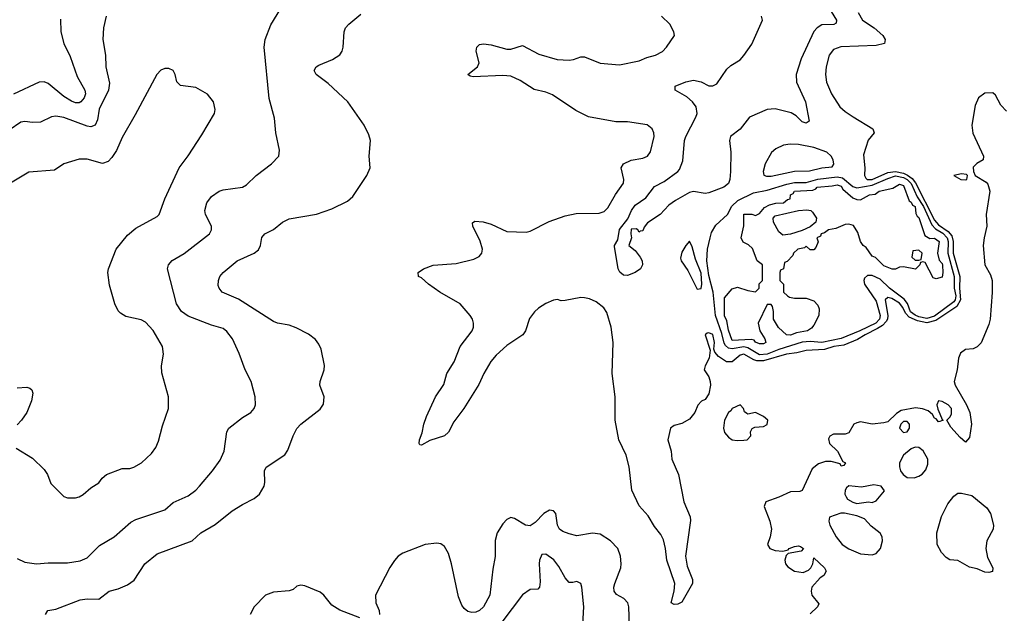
# Model space of a CAD drawing. Header units: inches. Extents: x 1384664 to 1536621, y 460766 to 646467.
# Tile 332 of 488: x 1511923 to 1516989, y 542296 to 545352. Entities that reach past the tile are written whole.
import ezdxf

# ---------------------------------------------------------------- set-up
doc = ezdxf.new("R2010")
doc.units = ezdxf.units.IN
doc.header["$MEASUREMENT"] = 0
doc.layers.add('B5514', color=7, linetype='Continuous')

msp = doc.modelspace()

# ---------------------------------------------------------------- linework, layer by layer
at = {"layer": 'B5514', "color": 5}
for points, elevation in [([(1511910, 542577.8), (1511950, 542559.7), (1512010, 542550.2), (1512070, 542555.6), (1512170, 542556.1), (1512234.4, 542565.6), (1512270, 542581.7), (1512334.4, 542645.6), (1512410, 542690.3), (1512494.8, 542765.2), (1512521.5, 542778.5), (1512670, 542829.2), (1512713.5, 542866.5), (1512790, 542900.9), (1512829.6, 542930), (1512848.2, 542950), (1512916, 543030), (1512954.7, 543085.3), (1512974.8, 543130), (1512988.7, 543230), (1512999.7, 543250), (1513070, 543304.9), (1513112.3, 543330), (1513129.5, 543350), (1513137, 543370), (1513135.1, 543410), (1513113.6, 543490), (1513083, 543550), (1513053.5, 543633.5), (1513018.4, 543710), (1512990, 543747), (1512970, 543762.4), (1512910, 543779.8), (1512790, 543825.9), (1512756, 543850), (1512730.5, 543890), (1512684.2, 544070), (1512689.7, 544090), (1512708.3, 544111.7), (1512770, 544147.8), (1512899.6, 544250), (1512909.6, 544270), (1512909.7, 544290), (1512879.2, 544350), (1512875.8, 544370), (1512885.8, 544410), (1512910, 544441.1), (1512950, 544468.9), (1512970, 544476), (1513069.6, 544490.4), (1513090, 544501.6), (1513139.5, 544550), (1513219.3, 544610), (1513257.2, 544650), (1513260.2, 544680.2), (1513240.9, 544770), (1513234, 544846), (1513207.3, 544947.3), (1513182, 545210), (1513186.3, 545250), (1513214.9, 545325.1), (1513267.3, 545410)], 740), ([(1516075.9, 545430), (1516125.8, 545350), (1516124.9, 545335.1), (1516112, 545328), (1516050, 545325.2), (1516026, 545310), (1516010, 545290.8), (1515945, 545150), (1515919, 545070), (1515919.8, 545030), (1515965.8, 544930), (1515985.5, 544830), (1515970, 544818.7), (1515950, 544825.8), (1515917.9, 544857.9), (1515892.4, 544872.4), (1515810, 544894.1), (1515770, 544889.2), (1515678, 544850), (1515630, 544788.5), (1515580.4, 544750), (1515576, 544730), (1515582.9, 544670), (1515581.5, 544570), (1515577.6, 544530), (1515570, 544509.7), (1515546, 544490), (1515470, 544460.6), (1515450, 544457.3), (1515390, 544468.4), (1515370, 544461.7), (1515297.8, 544422.2), (1515262.6, 544397.4), (1515219.1, 544350), (1515153.7, 544306.3), (1515136.5, 544283.5), (1515130, 544266), (1515116, 544264), (1515110, 544258), (1515104, 544270), (1515095.3, 544275.3), (1515070, 544274), (1515067.2, 544250), (1515072, 544230), (1515058, 544190), (1515090, 544163.1), (1515116.5, 544130), (1515126, 544110), (1515127.9, 544090), (1515118.3, 544070), (1515090, 544050.8), (1515050, 544035.6), (1515030, 544037.4), (1515011.9, 544051.9), (1515002.6, 544070), (1514983.9, 544183.9), (1514983.6, 544190), (1515001.8, 544218.2), (1515010, 544271.6), (1515052.9, 544327.1), (1515070.8, 544370), (1515090, 544397.4), (1515144.2, 544435.8), (1515190, 544494.1), (1515240.2, 544519.8), (1515309.7, 544570), (1515318.9, 544581.1), (1515334.9, 544625.1), (1515343.4, 544730), (1515350, 544750.2), (1515402.9, 544850), (1515408.9, 544870), (1515403.7, 544903.7), (1515385.3, 544930), (1515355.8, 544955.8), (1515296, 544990), (1515296, 545010), (1515350, 545032.6), (1515390, 545040.2), (1515430, 545033), (1515470, 545012.2), (1515490, 545011.1), (1515510, 545022.6), (1515562.1, 545097.9), (1515583.2, 545116.8), (1515630, 545145.6), (1515650, 545167.9), (1515690, 545226.9), (1515745.1, 545350), (1515740.5, 545370)], 660), ([(1512369.2, 545370), (1512354.7, 545310), (1512352, 545250), (1512364.3, 545170), (1512366.2, 545110), (1512385.3, 545025.3), (1512380.9, 544990), (1512332.1, 544892.1), (1512323.5, 544836.5), (1512311, 544810), (1512290, 544801), (1512270, 544803.2), (1512150, 544848.5), (1512110, 544855.9), (1512087.2, 544852.8), (1512030, 544824.8), (1511990, 544823.2), (1511950, 544828.9), (1511930, 544824.8), (1511870, 544784.2)], 740), ([(1512134.2, 545354.2), (1512135.9, 545290), (1512151, 545230), (1512183.3, 545163.3), (1512219.3, 545059.3), (1512259.3, 544990), (1512262.3, 544970), (1512255.8, 544950), (1512238.3, 544930), (1512230, 544925), (1512210, 544924.9), (1512190, 544932.8), (1512150, 544956.9), (1512070, 545023.2), (1512050, 545031.6), (1512023.1, 545030), (1511891.2, 544968.8)], 720), ([(1512056.3, 542290), (1512068.6, 542311.4), (1512110, 542317.6), (1512234.7, 542365.3), (1512270, 542370.4), (1512330.5, 542369.5), (1512383.7, 542410), (1512430, 542422.2), (1512477.8, 542442.2), (1512512.5, 542467.5), (1512568.2, 542550), (1512630, 542601.7), (1512811, 542669), (1512855.8, 542710), (1512930, 542752.6), (1513016.8, 542823.2), (1513070, 542856.9), (1513130, 542887.2), (1513156.8, 542910), (1513180.9, 542950), (1513185.3, 542970), (1513182.4, 543030), (1513191.2, 543048.8), (1513288.4, 543111.6), (1513303.4, 543136.6), (1513329.8, 543210), (1513350, 543246.7), (1513370, 543270.3), (1513470, 543347), (1513486.7, 543373.3), (1513489.8, 543410), (1513468, 543470), (1513469, 543490), (1513490.7, 543550), (1513491.5, 543571.5), (1513475.3, 543655.3), (1513462.4, 543682.4), (1513445, 543705), (1513410, 543733.8), (1513345.9, 543765.9), (1513310, 543779.8), (1513250, 543789.8), (1513230, 543797.8), (1513050, 543913.6), (1512966, 543950), (1512949.6, 543969.6), (1512944.4, 543984.4), (1512946, 544010), (1512953.3, 544030), (1512969.6, 544050), (1513043.1, 544110), (1513129.6, 544150), (1513151.9, 544168.1), (1513162, 544190), (1513169.8, 544230.2), (1513184.5, 544250), (1513230, 544272), (1513276.2, 544310), (1513310, 544327.6), (1513450, 544351.8), (1513530, 544377.6), (1513610, 544418), (1513637.8, 544442.2), (1513710, 544550.5), (1513726.4, 544590), (1513722.2, 544650), (1513728, 544730), (1513719.7, 544759.7), (1513695.9, 544810), (1513611.9, 544930), (1513510, 545023.5), (1513449.6, 545070), (1513438.4, 545090), (1513449.4, 545110), (1513462, 545118), (1513533.2, 545146.8), (1513570, 545170.5), (1513583, 545190), (1513588.3, 545210), (1513592.4, 545290), (1513600.5, 545310), (1513616.3, 545330), (1513679.4, 545380.6)], 720), ([(1516237, 545390), (1516259.8, 545350), (1516319.8, 545310), (1516363.7, 545270), (1516376.1, 545250), (1516372.9, 545230), (1516330, 545218.7), (1516148.3, 545211.7), (1516110, 545199.3), (1516087.8, 545170), (1516072.6, 545110), (1516068.6, 545070), (1516075.4, 545030), (1516100.6, 544970), (1516144, 544904), (1516170, 544880.2), (1516211.9, 544851.9), (1516313.7, 544790), (1516320.3, 544770), (1516288.8, 544731.2), (1516264.3, 544655.7), (1516272.1, 544590), (1516270.1, 544550), (1516276.8, 544536.8), (1516283.9, 544530), (1516310, 544529.4), (1516390, 544564.7), (1516429.7, 544570.3), (1516470, 544562.6), (1516492.2, 544552.2), (1516515, 544535), (1516532, 544512), (1516630, 544319.8), (1516650, 544296.3), (1516701.3, 544261.3), (1516718.9, 544238.9), (1516727.1, 544210), (1516726.1, 544150), (1516760.9, 544030), (1516759.3, 543970), (1516763.7, 543910), (1516744.4, 543875.6), (1516636.4, 543803.6), (1516590, 543790.8), (1516542.2, 543802.2), (1516500, 543820), (1516480.5, 543840.5), (1516468, 543870), (1516450, 543892.5), (1516410, 543916.4), (1516390, 543921.7), (1516376.6, 543910), (1516390.9, 543830), (1516388.5, 543810), (1516381.8, 543798.2), (1516361.9, 543778.1), (1516337.6, 543762.4), (1516273.1, 543730), (1516234.7, 543705.3), (1516163.3, 543676.7), (1516111.8, 543670), (1516065, 543655), (1515969.7, 543649.7), (1515922.6, 543637.4), (1515869.1, 543630), (1515750, 543596.1), (1515716.3, 543596.3), (1515700.9, 543600.9), (1515650, 543630.2), (1515630, 543624.5), (1515590, 543590.6), (1515560.5, 543590), (1515518.8, 543618.8), (1515500.5, 543640.5), (1515495.3, 543655.3), (1515497.7, 543690), (1515490, 543730.7), (1515470, 543739.6), (1515461.3, 543738.7), (1515450.8, 543730), (1515476.3, 543650), (1515471.7, 543610), (1515450.4, 543570), (1515444.9, 543550), (1515470, 543513), (1515476.5, 543490), (1515478.2, 543470), (1515470, 543426.3), (1515450, 543396.3), (1515432.1, 543387.9), (1515412.6, 543367.4), (1515396.8, 543330), (1515370, 543295.7), (1515330, 543272.6), (1515290, 543263.5), (1515272, 543250), (1515258.9, 543190), (1515274.7, 543130), (1515278.6, 543090), (1515312.5, 543010), (1515340.7, 542870), (1515372.6, 542792.6), (1515374.6, 542774.6), (1515348.6, 542590), (1515358.3, 542538.3), (1515384.4, 542470), (1515384.9, 542450), (1515330, 542353.2), (1515310, 542343.5), (1515290, 542340.7), (1515276, 542350), (1515291.6, 542410), (1515294.3, 542450), (1515253.8, 542570), (1515246.5, 542630), (1515235.2, 542675.2), (1515221.9, 542701.9), (1515190, 542743.4), (1515157.4, 542797.4), (1515110.6, 542850), (1515072.3, 542930), (1515059.6, 543050), (1515043, 543110), (1515006.7, 543190), (1514987.7, 543290), (1514986.7, 543410), (1514971, 543531), (1514977.3, 543690), (1514966.5, 543770), (1514945.2, 543845.2), (1514928.2, 543868.2), (1514890, 543899.8), (1514855.9, 543915.9), (1514830, 543920.8), (1514810, 543921.4), (1514730, 543905.7), (1514710, 543905.4), (1514690, 543911.2), (1514670, 543908), (1514630, 543891.3), (1514592.4, 543867.6), (1514571.4, 543848.6), (1514546.4, 543813.6), (1514526.7, 543750), (1514512.7, 543730), (1514430, 543675.6), (1514375.3, 543624.7), (1514348.1, 543591.9), (1514311, 543530), (1514286.5, 543473.5), (1514208.8, 543350), (1514157.8, 543282.2), (1514130, 543229.3), (1514110, 543209.6), (1514033.7, 543186.3), (1513990, 543162), (1513983.1, 543163.1), (1513978, 543170), (1513981.2, 543190), (1513994.8, 543225.2), (1514002.8, 543270), (1514016.1, 543310), (1514062, 543410), (1514105.4, 543474.6), (1514121.9, 543530), (1514158.8, 543590), (1514190.5, 543670), (1514251.4, 543750), (1514258, 543770), (1514258, 543790), (1514253.6, 543810), (1514241.6, 543830), (1514190, 543889.8), (1514086, 543950), (1514027.3, 543990), (1513990, 544022.7), (1513975.3, 544030), (1513974, 544050), (1514001.2, 544070), (1514050.8, 544089.2), (1514170, 544096.8), (1514260.6, 544119.4), (1514287.4, 544132.6), (1514300.4, 544150), (1514304.2, 544170), (1514291.9, 544211.9), (1514254.5, 544290), (1514253.6, 544306.4), (1514265.4, 544314.6), (1514308.3, 544311.7), (1514350, 544299.7), (1514430, 544261.2), (1514530, 544258.6), (1514550, 544263), (1514647.2, 544312.8), (1514730, 544343), (1514786.1, 544353.9), (1514904.3, 544355.7), (1514930, 544364.1), (1514950, 544384), (1514988.4, 544451.6), (1515029.7, 544510), (1515032.2, 544530), (1515018.3, 544590), (1515029.6, 544610), (1515070, 544629.1), (1515130, 544639.1), (1515153.3, 544650), (1515168.8, 544671.2), (1515187.2, 544750), (1515185.7, 544770), (1515177.4, 544790), (1515151.4, 544811.4), (1515050, 544827), (1514990, 544825.6), (1514850, 544852.7), (1514784.6, 544884.6), (1514664.6, 544964.6), (1514630, 544979.6), (1514570, 544992.8), (1514499.2, 545039.2), (1514450, 545061.3), (1514410, 545064.5), (1514257.5, 545057.5), (1514241.2, 545061.2), (1514229.2, 545070), (1514279.5, 545110), (1514287.3, 545130), (1514271.8, 545190), (1514275.1, 545210), (1514290, 545224.9), (1514310, 545228.4), (1514350, 545222.8), (1514430, 545200.2), (1514450, 545200.2), (1514510, 545218.9), (1514594, 545174), (1514688.1, 545148.1), (1514750, 545143.8), (1514773.1, 545146.9), (1514810, 545160.2), (1514830, 545161.1), (1514910, 545128.1), (1515010, 545120.2), (1515110, 545140.3), (1515150, 545158), (1515194, 545170), (1515230, 545188.2), (1515252, 545210), (1515292.3, 545270), (1515289.3, 545290), (1515269.3, 545330), (1515226, 545370)], 680), ([(1511906, 543146), (1511990, 543094.9), (1512050, 543037.1), (1512066.7, 543010), (1512084.2, 542964.2), (1512150, 542897.3), (1512170, 542890.6), (1512210, 542890.5), (1512230, 542895.5), (1512250, 542907.7), (1512290, 542942), (1512330, 542967.7), (1512348.2, 542991.8), (1512369.3, 543010), (1512450, 543041.3), (1512490, 543041.6), (1512510, 543048), (1512549.7, 543070.3), (1512602, 543118), (1512623.7, 543150), (1512637.2, 543182.8), (1512658, 543262), (1512689.3, 543350), (1512689.4, 543410), (1512654.2, 543534.2), (1512652.8, 543570), (1512664.2, 543630), (1512658.4, 543670), (1512610, 543752.3), (1512570, 543795.1), (1512547.8, 543807.8), (1512470, 543824.5), (1512441.3, 543841.3), (1512430, 543853.2), (1512413.3, 543890), (1512385.5, 543985.5), (1512376.9, 544050), (1512379.7, 544070), (1512419.8, 544170), (1512477.4, 544242.6), (1512521.6, 544278.4), (1512630, 544339.3), (1512640.7, 544350), (1512670.9, 544429.1), (1512744.7, 544590), (1512790, 544650.6), (1512860.8, 544759.2), (1512925.1, 544870), (1512929.6, 544890), (1512920.7, 544930), (1512890, 544969.5), (1512830, 545003.6), (1512750, 545013.2), (1512732.1, 545032.1), (1512723.7, 545070), (1512712.7, 545090), (1512690, 545100.7), (1512670, 545100.7), (1512650, 545091.6), (1512628.7, 545070), (1512517.7, 544862.3), (1512450, 544746), (1512421.5, 544678.5), (1512397.7, 544642.3), (1512378.1, 544621.9), (1512350, 544612.1), (1512270, 544634.7), (1512230, 544633.7), (1512150.4, 544609.6), (1512102, 544578), (1511970, 544567.2), (1511876.4, 544510)], 760), ([(1517000.9, 544880.9), (1516972.3, 544912.3), (1516943.7, 544963.7), (1516930, 544975.8), (1516890, 544974.6), (1516856.5, 544950), (1516839.6, 544910), (1516823.2, 544810), (1516827.8, 544767.8), (1516882, 544650), (1516881, 544630), (1516848.6, 544611.4), (1516830, 544593.2), (1516830.5, 544570), (1516838.8, 544550), (1516896.5, 544516.5), (1516905.3, 544505.3), (1516914.6, 544470), (1516895.9, 544350), (1516898.8, 544290), (1516885, 544230), (1516881.1, 544190), (1516888.8, 544090), (1516918.9, 544038.9), (1516927.2, 544010), (1516927, 543947), (1516915.9, 543810), (1516910, 543783.1), (1516870, 543688.9), (1516850, 543667.3), (1516830, 543657.5), (1516790, 543653.7), (1516763.8, 543636.2), (1516754.3, 543610), (1516747.2, 543550), (1516730.6, 543490), (1516736.1, 543470), (1516794.6, 543370), (1516811.7, 543330), (1516820.8, 543270), (1516810, 543202), (1516790, 543178), (1516761.5, 543201.5), (1516714.8, 543254.8), (1516694, 543290), (1516710, 543306), (1516717.8, 543322.2), (1516718, 543350), (1516701.4, 543370), (1516670, 543387.1), (1516650.5, 543389.5), (1516642.4, 543370), (1516646.9, 543346.9), (1516671, 543291), (1516674, 543290), (1516656.9, 543283.1), (1516650, 543282), (1516638, 543298), (1516630, 543300.9), (1516619.6, 543319.6), (1516597.9, 543337.9), (1516568.5, 543348.5), (1516533.2, 543353.2), (1516459.5, 543340.5), (1516434.6, 543325.4), (1516390, 543281.8), (1516370, 543276.4), (1516309.6, 543269.6), (1516250, 543282), (1516230, 543277), (1516216, 543270), (1516190, 543226), (1516170, 543219.1), (1516110, 543219), (1516091.2, 543208.8), (1516085.1, 543194.9), (1516090.1, 543170), (1516130.8, 543130), (1516158.5, 543078.5), (1516172, 543070), (1516163.6, 543056.4), (1516150, 543054), (1516145.1, 543065.1), (1516098.1, 543078.1), (1516070, 543077.7), (1516033.6, 543066.4), (1516000.6, 543039.4), (1515950, 542929.2), (1515937.4, 542922.6), (1515890, 542922.1), (1515830, 542894), (1515762.5, 542870), (1515753.5, 542846.5), (1515783.4, 542770), (1515792.4, 542730), (1515785.4, 542690), (1515771.6, 542650), (1515782.8, 542630), (1515810, 542619.5), (1515850, 542616.6), (1515877.4, 542622.6), (1515882.4, 542630), (1515910, 542639.2), (1515930, 542643.7), (1515940.9, 542640.9), (1515955.5, 542630), (1515943.4, 542616.6), (1515876.7, 542603.3), (1515866.5, 542593.5), (1515860.4, 542570), (1515864.2, 542550), (1515875.1, 542535.1), (1515910, 542512.3), (1515954, 542506), (1515982.1, 542517.9), (1515994.7, 542530), (1516003.9, 542550), (1516010, 542581), (1516064.7, 542530), (1516073.7, 542513.7), (1516060.5, 542490), (1516042, 542478), (1515999.4, 542430), (1515995.3, 542410), (1515999, 542390), (1516034.6, 542345.4), (1516028.2, 542330), (1515990, 542293.7)], 720), ([(1511910, 543456.3), (1511959.8, 543459.8), (1511976, 543456), (1511986, 543446), (1511990.7, 543430), (1511984.9, 543390), (1511960.5, 543330), (1511933, 543290), (1511910, 543266)], 760), ([(1515060.7, 542230), (1515058.2, 542330), (1515052.4, 542350), (1515032.7, 542372.7), (1514993.6, 542393.6), (1514981.8, 542410), (1514980.2, 542430), (1514984.9, 542450), (1515015.9, 542530), (1515018.9, 542550), (1515015.5, 542590), (1515000.8, 542630), (1514963.9, 542670), (1514910, 542703.2), (1514870, 542708.1), (1514790, 542695.7), (1514750, 542704.6), (1514718, 542718), (1514701.1, 542730), (1514690.9, 542750), (1514682.4, 542810), (1514670, 542823.6), (1514650, 542826.6), (1514620.3, 542810), (1514575.8, 542764.2), (1514550, 542745.7), (1514526.6, 542750), (1514470, 542784.7), (1514450, 542789.6), (1514430, 542779.6), (1514410, 542756.3), (1514380.7, 542710), (1514370.3, 542670.3), (1514369.2, 542589.2), (1514357.2, 542522.8), (1514343.1, 542390), (1514310.4, 542329.6), (1514290, 542311.3), (1514270, 542301.6), (1514250, 542300.2), (1514230, 542306.2), (1514210, 542321.4), (1514198, 542338), (1514180.6, 542380.6), (1514145.9, 542550), (1514130, 542603.6), (1514110, 542639.6), (1514090, 542653.3), (1514070, 542657.4), (1514010, 542649.8), (1513895.1, 542604.9), (1513870.1, 542589.9), (1513851.4, 542568.6), (1513827.8, 542532.2), (1513755, 542390), (1513756.3, 542350), (1513772.9, 542310), (1513774.9, 542290)], 720), ([(1514820.7, 542239.3), (1514826.9, 542330), (1514815.8, 542430), (1514810, 542449), (1514790, 542459.5), (1514770, 542454), (1514750, 542454.7), (1514730, 542478.2), (1514697.6, 542537.6), (1514672.1, 542572.1), (1514630, 542601.4), (1514610, 542598.3), (1514598.5, 542570), (1514596.2, 542550), (1514602.2, 542457.8), (1514597.4, 542430), (1514590, 542419.6), (1514550, 542418), (1514510, 542391.5), (1514403.6, 542250)], 740), ([(1513673, 542273), (1513570, 542311.8), (1513530, 542337.6), (1513488.4, 542390), (1513470, 542405.3), (1513390, 542438.3), (1513370, 542440.3), (1513350, 542435.4), (1513330, 542418.4), (1513310, 542411.6), (1513230, 542404.7), (1513188, 542390), (1513130, 542328.6), (1513109.5, 542290)], 720)]:
    msp.add_lwpolyline(points, dxfattribs=dict(at, elevation=elevation))
for points, elevation in [([(1515888.4, 544711.6), (1515853.7, 544706.3), (1515813.5, 544686.5), (1515792.3, 544667.7), (1515759.7, 544610), (1515748.3, 544570), (1515752.5, 544552.5), (1515766.2, 544546.2), (1515790, 544546.4), (1515910, 544571.6), (1515986.3, 544573.7), (1516050.2, 544590.2), (1516104.5, 544595.5), (1516112.4, 544607.6), (1516108.7, 544630), (1516097.8, 544650), (1516075.9, 544670), (1516010, 544694.5), (1515930, 544709.9)], 680), ([(1516590, 543813.6), (1516550, 543822.4), (1516530, 543830.7), (1516507.5, 543847.5), (1516490.9, 543890.9), (1516474.1, 543914.1), (1516398.1, 543970), (1516350, 544016), (1516310, 544035.2), (1516285.5, 544034.5), (1516270, 544021.7), (1516267, 544010), (1516270.1, 543990), (1516330, 543903.3), (1516350.2, 543830), (1516347.4, 543810), (1516328.5, 543790), (1516245.9, 543750), (1516150, 543711.1), (1516050, 543690.9), (1515990, 543695), (1515950, 543692.4), (1515830, 543654.8), (1515770, 543629.4), (1515730, 543626.7), (1515670, 543662.5), (1515650, 543667.5), (1515590, 543657.8), (1515570, 543661.9), (1515554.7, 543674.7), (1515547.7, 543687.7), (1515536.2, 543736.2), (1515503.2, 543830), (1515492, 543950), (1515470, 544035), (1515459, 544110), (1515462, 544170), (1515475.6, 544230), (1515483.7, 544256.3), (1515505.6, 544294.4), (1515565.1, 544350), (1515587.5, 544392.5), (1515617.8, 544422.2), (1515698.9, 544461.1), (1515770, 544474.3), (1515870, 544505.6), (1515910, 544513.4), (1515970, 544514.3), (1516030, 544530.5), (1516130, 544542.5), (1516157.5, 544537.5), (1516210, 544493), (1516230, 544487.4), (1516310, 544500), (1516390, 544535.4), (1516430, 544547.8), (1516470, 544540.6), (1516490.2, 544530.2), (1516510, 544508.8), (1516540.9, 544440.9), (1516573.1, 544390), (1516616.2, 544296.2), (1516635.8, 544275.8), (1516672.9, 544252.9), (1516695.8, 544230), (1516701.4, 544210), (1516698.8, 544150), (1516730.7, 544030), (1516731.7, 543970), (1516739.2, 543930), (1516736.4, 543910), (1516730, 543900.5), (1516630, 543825.2)], 660), ([(1516770, 544559.3), (1516728.9, 544550), (1516764.9, 544530), (1516790, 544528.4), (1516797, 544530), (1516800.9, 544550), (1516794.7, 544554.7)], 720), ([(1516606.4, 544226.4), (1516630, 544226.8), (1516653.8, 544210), (1516646, 544150), (1516653.6, 544113.6), (1516670, 544096.3), (1516671.8, 544088.2), (1516673.8, 544050), (1516670, 544026), (1516638, 544018), (1516623.1, 544023.1), (1516582, 544102), (1516570, 544106), (1516558, 544102), (1516554, 544090), (1516532, 544068), (1516470, 544079), (1516450, 544078), (1516430, 544068), (1516411.6, 544068.4), (1516370, 544084.5), (1516327.3, 544127.3), (1516310, 544135.3), (1516278.6, 544178.6), (1516264, 544190), (1516249.2, 544210), (1516236.4, 544256.4), (1516213.2, 544293.2), (1516190, 544299.5), (1516170, 544297.4), (1516122, 544278), (1516084.4, 544270), (1516065.1, 544254.9), (1516047.6, 544250), (1516043.1, 544236.9), (1516024.7, 544230), (1516030.9, 544209.1), (1516019.8, 544180.2), (1516010, 544168), (1515990, 544168), (1515970, 544186), (1515962, 544178), (1515926.8, 544170), (1515904.7, 544150), (1515902, 544138), (1515872.7, 544107.3), (1515858, 544102), (1515854, 544070), (1515838, 544062), (1515834, 544050), (1515834, 544010), (1515854, 543990), (1515854, 543950), (1515874, 543930), (1515883.6, 543923.6), (1515910, 543918), (1515970, 543918), (1516010, 543904.7), (1516030, 543882), (1516036.9, 543863.1), (1516036, 543830), (1516010, 543779), (1515996.7, 543763.3), (1515976, 543750), (1515919.9, 543740.1), (1515890, 543727.9), (1515869, 543730), (1515827.6, 543767.6), (1515801.2, 543810), (1515802, 543850), (1515796.4, 543876.4), (1515790, 543886), (1515770, 543886), (1515722.8, 543790), (1515731, 543750), (1515758, 543710), (1515762, 543690), (1515750, 543684), (1515730, 543684.2), (1515710, 543692.3), (1515702.5, 543702.5), (1515686.6, 543706.6), (1515590, 543701.1), (1515570, 543753.6), (1515561.4, 543801.4), (1515550, 543827), (1515550, 543921), (1515590, 543966), (1515616, 543976), (1515670, 543958), (1515710, 543952), (1515728, 543970), (1515728.4, 543991.6), (1515746, 544010), (1515746, 544090), (1515718, 544110), (1515693.6, 544173.6), (1515673.6, 544193.6), (1515646, 544206), (1515635.3, 544230), (1515649.2, 544290.8), (1515650, 544350.4), (1515690, 544351), (1515710, 544344.7), (1515730, 544354), (1515754.8, 544385.2), (1515781.3, 544398.7), (1515813.2, 544406.8), (1515854, 544410), (1515874, 544426), (1515888, 544430), (1515888.7, 544450), (1515903, 544457), (1515909.7, 544470), (1516004.8, 544475.2), (1516019, 544481), (1516027.1, 544490), (1516103.9, 544496.1), (1516130, 544502.5), (1516150, 544494.4), (1516158.9, 544478.9), (1516210, 544434.9), (1516230, 544426), (1516250, 544424.7), (1516295.3, 544450), (1516325.8, 544454.2), (1516345.1, 544470), (1516415.8, 544484.2), (1516450, 544504.9), (1516470, 544497.8), (1516500.3, 544420.3), (1516510, 544412.4), (1516517, 544397), (1516530.1, 544390), (1516533.7, 544353.7), (1516540.3, 544340.3), (1516550, 544333.4), (1516581.1, 544241.1)], 640), ([(1515850, 544243.2), (1515830, 544260.4), (1515801.9, 544310), (1515799.7, 544330), (1515810, 544343.1), (1515930.6, 544370.6), (1515973, 544373), (1515993.4, 544370), (1516002.1, 544362.1), (1516022.6, 544330), (1516019.5, 544310), (1515990, 544285.8), (1515950, 544267.6), (1515890, 544248.8)], 620), ([(1515370, 544211.3), (1515350, 544189.8), (1515330, 544154.8), (1515323.7, 544123.7), (1515327.2, 544110), (1515360.8, 544060.8), (1515410, 543965.7), (1515430, 543968.4), (1515434, 543990), (1515430, 544047.6), (1515400, 544120), (1515382.9, 544182.9)], 680), ([(1516550, 544166), (1516518, 544162), (1516514, 544130), (1516530, 544114), (1516550, 544114), (1516562, 544118), (1516566, 544150)], 640), ([(1515630, 543369.6), (1515590, 543350.9), (1515582.1, 543337.9), (1515570, 543329.7), (1515549.7, 543290), (1515544.9, 543250), (1515550, 543227.1), (1515570, 543202.5), (1515589.3, 543190), (1515615, 543185), (1515650, 543186.8), (1515666.6, 543190), (1515684.5, 543210), (1515683.7, 543230), (1515692.1, 543247.9), (1515705.1, 543254.9), (1515750, 543257.4), (1515770, 543268.8), (1515773.2, 543290), (1515750, 543309.7), (1515710, 543329.3), (1515670, 543321.2), (1515664.1, 543324.1), (1515652.5, 543332.5), (1515647.6, 543350)], 720), ([(1516490, 543284.3), (1516470, 543283.1), (1516457.1, 543270), (1516450.5, 543250), (1516470, 543227.4), (1516490, 543230.8), (1516502.2, 543250), (1516501.2, 543270)], 740), ([(1516530, 543150.9), (1516510, 543143.1), (1516470, 543109.5), (1516449.5, 543070.5), (1516449.6, 543050), (1516455.6, 543030), (1516469.9, 543009.9), (1516490, 542995.7), (1516526.4, 542993.6), (1516550, 543001.5), (1516567.4, 543012.6), (1516586, 543034), (1516596.3, 543063.7), (1516596.5, 543090), (1516572.6, 543132.6), (1516550, 543149)], 740), ([(1516317.9, 542957.9), (1516254.8, 542945.2), (1516190, 542951.9), (1516177.2, 542942.8), (1516170.1, 542930), (1516168.9, 542910), (1516175.3, 542895.3), (1516183.4, 542883.4), (1516210, 542867.8), (1516230, 542861.3), (1516290.4, 542870.4), (1516310, 542866), (1516330, 542876), (1516373.8, 542926.2), (1516355, 542950)], 740), ([(1516910, 542506.3), (1516890, 542508), (1516850, 542524.7), (1516810, 542533.6), (1516750, 542568), (1516710, 542572.1), (1516690, 542582.7), (1516666.2, 542610), (1516643.2, 542650), (1516641.7, 542710), (1516665.6, 542794.4), (1516699.5, 542860.5), (1516730, 542899.5), (1516750, 542914.9), (1516770, 542915.3), (1516822.2, 542902.2), (1516898.8, 542838.8), (1516918, 542810), (1516934, 542750), (1516932.4, 542730), (1516900.3, 542670), (1516894.3, 542630), (1516903.8, 542583.8), (1516930.3, 542529.7), (1516927.9, 542512.1)], 720), ([(1516168, 542812), (1516148.3, 542811.7), (1516089.6, 542790.4), (1516085.9, 542770), (1516091.3, 542750), (1516123.5, 542690), (1516155.7, 542650), (1516190, 542627.7), (1516250, 542602.4), (1516310, 542596.4), (1516330, 542603.2), (1516351.7, 542630), (1516363.1, 542670), (1516360.4, 542690), (1516350, 542708.1), (1516305, 542745), (1516270, 542782.9), (1516230, 542798.5)], 740)]:
    msp.add_lwpolyline(points, close=True, dxfattribs=dict(at, elevation=elevation))

doc.saveas('drawing.dxf')
